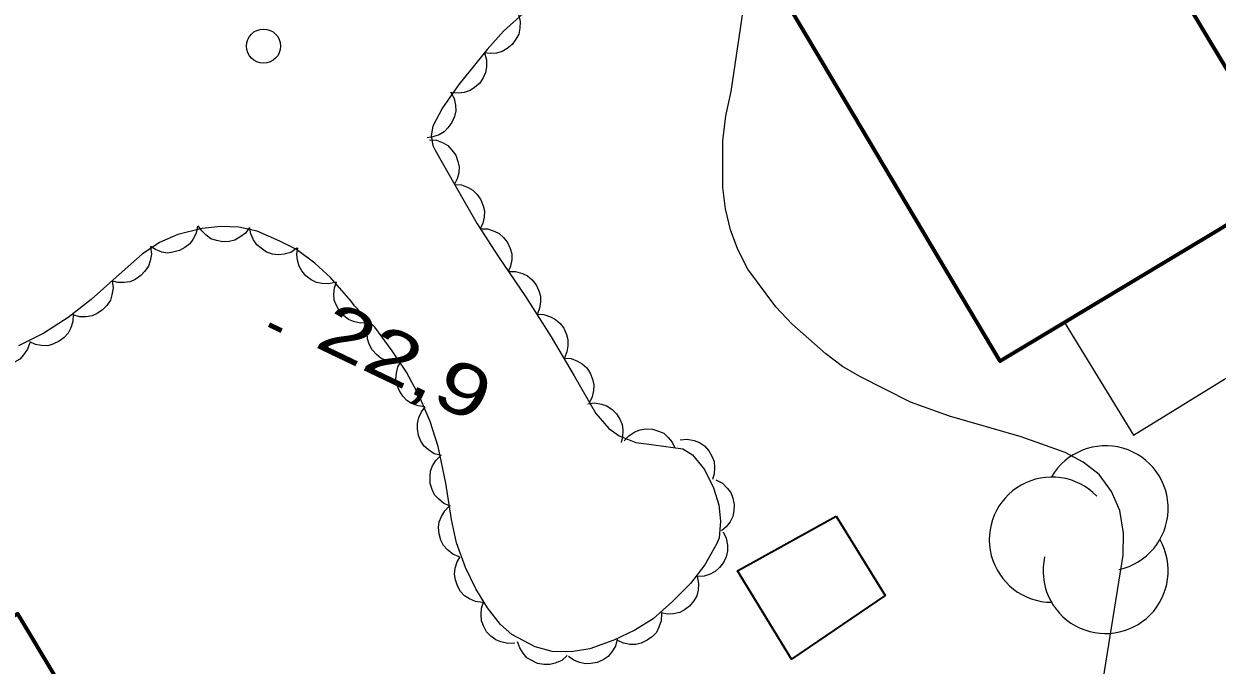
# Model space of a CAD drawing. Extents: x 355726 to 357533, y 5103782 to 5105258.
# Drawn here: x 356812.3 to 356847.2, y 5104342.65 to 5104361.4 of the extents above; entities that cross this region are included whole.
import ezdxf

# ---------------------------------------------------------------- set-up
doc = ezdxf.new("R2010")
doc.units = 0
doc.header["$LTSCALE"] = 0.6
doc.linetypes.add('DOT_DASHED', pattern=[7.7, 5, -1.2, 0.3, -1.2])
doc.linetypes.add('LONG_DASHED', pattern=[7.5, 6, -1.5])
for name, color, linetype, lineweight in [('19', 7, 'Continuous', 13), ('2', 7, 'LONG_DASHED', 13), ('3', 7, 'Continuous', 140), ('31', 7, 'Continuous', 35), ('36', 7, 'Continuous', 13), ('44', 7, 'Continuous', 25)]:
    doc.layers.add(name, color=color, linetype=linetype, lineweight=lineweight)

msp = doc.modelspace()

# ---------------------------------------------------------------- linework, layer by layer
at = {"layer": '19'}
msp.add_lwpolyline([(356842.73, 5104352.67), (356844.75, 5104349.38), (356860.36, 5104358.98)], dxfattribs=at)
at = {"layer": '2', "linetype": 'Continuous'}
msp.add_lwpolyline([(356843.81, 5104341.92), (356844.45, 5104345.87), (356844.46, 5104346.51), (356844.35, 5104347.17), (356844.11, 5104347.73), (356843.75, 5104348.23), (356843.28, 5104348.59), (356842.75, 5104348.87), (356841.46, 5104349.33), (356839.37, 5104349.93), (356838.23, 5104350.34), (356836.75, 5104351.09), (356836.24, 5104351.38), (356835.75, 5104351.75), (356834.76, 5104352.63), (356834.29, 5104353.13), (356833.47, 5104354.23), (356833.18, 5104354.8), (356832.96, 5104355.38), (356832.82, 5104355.99), (356832.74, 5104356.62), (356832.74, 5104357.98), (356832.83, 5104358.71), (356832.98, 5104359.42), (356833.54, 5104363.18)], dxfattribs=at)
at = {"layer": '3'}
msp.add_line((356819.47, 5104352.61), (356819.83, 5104352.44), dxfattribs=at)
at = {"layer": '31', "lineweight": 70}
for points in [[(356841.88, 5104366.61), (356844.61, 5104362.3), (356845.72, 5104362.99), (356849.49, 5104356.72), (356840.85, 5104351.54), (356834.52, 5104362.18), (356841.88, 5104366.61)], [(356817.73, 5104334.8), (356812.12, 5104344.15), (356803.53, 5104338.99), (356809.15, 5104329.63), (356817.73, 5104334.8)]]:
    msp.add_lwpolyline(points, close=True, dxfattribs=at)
at = {"layer": '31'}
msp.add_lwpolyline([(356836.05, 5104347.01), (356837.49, 5104344.69), (356834.75, 5104342.83), (356833.17, 5104345.41), (356836.05, 5104347.01)], close=True, dxfattribs=at)
at = {"layer": '36'}
msp.add_circle((356819.309, 5104360.75), 0.5, dxfattribs=at)
at = {"layer": '44', "linetype": 'DOT_DASHED'}
for points in [[(356826.9, 5104361.7), (356826.33, 5104361.19), (356825.85, 5104360.65), (356825.02, 5104359.63), (356824.54, 5104358.95), (356824.26, 5104358.41), (356824.21, 5104358.13), (356824.26, 5104357.84), (356824.33, 5104357.71), (356824.9, 5104356.69), (356825.56, 5104355.55), (356826.18, 5104354.59), (356826.97, 5104353.43), (356827.72, 5104352.25), (356828.39, 5104351.11), (356829.03, 5104350.01), (356829.41, 5104349.57), (356829.71, 5104349.36), (356830.2, 5104349.16), (356830.72, 5104349.09), (356831.57, 5104348.98), (356831.85, 5104348.8), (356832.2, 5104348.37), (356832.47, 5104347.84), (356832.62, 5104347.34), (356832.67, 5104346.86), (356832.63, 5104346.37), (356832.56, 5104346.21), (356832.21, 5104345.59), (356831.79, 5104345.04), (356831.27, 5104344.51), (356830.7, 5104344.01), (356830.17, 5104343.68), (356829.55, 5104343.38), (356828.85, 5104343.13), (356828.3, 5104343.04), (356827.75, 5104343.05), (356827.25, 5104343.19), (356826.57, 5104343.55), (356826.24, 5104343.84), (356825.86, 5104344.33), (356825.52, 5104344.88), (356825.21, 5104345.51), (356824.95, 5104346.23), (356824.81, 5104346.91)], [(356824.81, 5104346.91), (356824.64, 5104347.97), (356824.42, 5104349.04), (356824.18, 5104349.78), (356823.87, 5104350.51), (356823.49, 5104351.22), (356823.07, 5104351.84), (356822.56, 5104352.53), (356821.97, 5104353.16), (356821.87, 5104353.29), (356821.27, 5104353.99), (356820.81, 5104354.4), (356820.27, 5104354.8), (356819.79, 5104355.05), (356819.12, 5104355.34), (356818.59, 5104355.46), (356818.06, 5104355.48), (356817.51, 5104355.42), (356816.8, 5104355.24), (356816.27, 5104355.01), (356815.76, 5104354.67), (356815.26, 5104354.23), (356814.27, 5104353.34), (356813.6, 5104352.82), (356812.88, 5104352.36), (356812.14, 5104351.99)]]:
    msp.add_lwpolyline(points, dxfattribs=at)
at = {"layer": '44'}
for points in [[(356826.76, 5104361.67), (356826.81, 5104361.47), (356826.8, 5104361.27), (356826.77, 5104361.1), (356826.69, 5104360.95), (356826.58, 5104360.8), (356826.43, 5104360.68), (356826.29, 5104360.59), (356826.12, 5104360.54), (356825.94, 5104360.53), (356825.76, 5104360.55)], [(356825.77, 5104360.55), (356825.83, 5104360.35), (356825.83, 5104360.14), (356825.8, 5104359.98), (356825.73, 5104359.82), (356825.63, 5104359.67), (356825.48, 5104359.54), (356825.35, 5104359.45), (356825.18, 5104359.39), (356825, 5104359.37), (356824.82, 5104359.38)], [(356824.78, 5104359.41), (356824.88, 5104359.22), (356824.92, 5104359.02), (356824.93, 5104358.86), (356824.89, 5104358.69), (356824.82, 5104358.52), (356824.7, 5104358.36), (356824.59, 5104358.24), (356824.44, 5104358.16), (356824.26, 5104358.1), (356824.09, 5104358.07)], [(356824.16, 5104358.01), (356824.37, 5104358), (356824.56, 5104357.92), (356824.7, 5104357.84), (356824.82, 5104357.71), (356824.93, 5104357.56), (356824.99, 5104357.38), (356825.03, 5104357.22), (356825.02, 5104357.05), (356824.97, 5104356.87), (356824.89, 5104356.71)], [(356824.89, 5104356.7), (356825.1, 5104356.69), (356825.29, 5104356.62), (356825.43, 5104356.54), (356825.56, 5104356.41), (356825.66, 5104356.26), (356825.73, 5104356.08), (356825.77, 5104355.93), (356825.76, 5104355.75), (356825.72, 5104355.57), (356825.64, 5104355.41)], [(356817.38, 5104355.49), (356817.34, 5104355.28), (356817.24, 5104355.1), (356817.15, 5104354.97), (356817.01, 5104354.86), (356816.85, 5104354.77), (356816.66, 5104354.73), (356816.5, 5104354.7), (356816.33, 5104354.73), (356816.15, 5104354.8), (356816, 5104354.89)], [(356818.9, 5104355.45), (356818.78, 5104355.28), (356818.62, 5104355.16), (356818.47, 5104355.08), (356818.3, 5104355.04), (356818.12, 5104355.03), (356817.93, 5104355.07), (356817.77, 5104355.12), (356817.63, 5104355.22), (356817.5, 5104355.35), (356817.4, 5104355.5)], [(356820.28, 5104354.84), (356820.11, 5104354.72), (356819.91, 5104354.67), (356819.75, 5104354.65), (356819.57, 5104354.67), (356819.4, 5104354.73), (356819.24, 5104354.84), (356819.11, 5104354.94), (356819.02, 5104355.09), (356818.94, 5104355.26), (356818.91, 5104355.43)], [(356825.65, 5104355.41), (356825.86, 5104355.41), (356826.05, 5104355.34), (356826.2, 5104355.27), (356826.33, 5104355.15), (356826.44, 5104355.01), (356826.52, 5104354.83), (356826.57, 5104354.68), (356826.57, 5104354.5), (356826.53, 5104354.32), (356826.46, 5104354.15)], [(356816, 5104354.88), (356816.03, 5104354.67), (356815.99, 5104354.47), (356815.94, 5104354.32), (356815.84, 5104354.17), (356815.72, 5104354.04), (356815.55, 5104353.93), (356815.41, 5104353.86), (356815.23, 5104353.84), (356815.05, 5104353.84), (356814.87, 5104353.89)], [(356821.43, 5104353.85), (356821.22, 5104353.8), (356821.02, 5104353.81), (356820.86, 5104353.84), (356820.7, 5104353.92), (356820.55, 5104354.03), (356820.43, 5104354.18), (356820.35, 5104354.32), (356820.3, 5104354.49), (356820.28, 5104354.67), (356820.31, 5104354.85)], [(356826.47, 5104354.16), (356826.68, 5104354.16), (356826.88, 5104354.1), (356827.03, 5104354.03), (356827.16, 5104353.92), (356827.28, 5104353.77), (356827.36, 5104353.6), (356827.41, 5104353.44), (356827.41, 5104353.27), (356827.38, 5104353.09), (356827.32, 5104352.92)], [(356814.88, 5104353.89), (356814.91, 5104353.68), (356814.87, 5104353.48), (356814.83, 5104353.32), (356814.73, 5104353.17), (356814.6, 5104353.04), (356814.44, 5104352.93), (356814.3, 5104352.86), (356814.12, 5104352.84), (356813.94, 5104352.84), (356813.76, 5104352.88)], [(356822.35, 5104352.67), (356822.14, 5104352.65), (356821.94, 5104352.7), (356821.79, 5104352.76), (356821.65, 5104352.87), (356821.53, 5104353), (356821.44, 5104353.17), (356821.37, 5104353.32), (356821.36, 5104353.5), (356821.38, 5104353.68), (356821.44, 5104353.86)], [(356813.74, 5104352.91), (356813.73, 5104352.7), (356813.67, 5104352.51), (356813.6, 5104352.36), (356813.48, 5104352.23), (356813.33, 5104352.12), (356813.15, 5104352.04), (356813, 5104351.99), (356812.82, 5104352), (356812.64, 5104352.03), (356812.47, 5104352.1)], [(356823.31, 5104351.52), (356823.1, 5104351.51), (356822.9, 5104351.56), (356822.75, 5104351.62), (356822.61, 5104351.73), (356822.49, 5104351.87), (356822.4, 5104352.04), (356822.35, 5104352.19), (356822.34, 5104352.37), (356822.36, 5104352.55), (356822.42, 5104352.72)], [(356827.3, 5104352.91), (356827.51, 5104352.9), (356827.7, 5104352.84), (356827.85, 5104352.76), (356827.98, 5104352.64), (356828.09, 5104352.5), (356828.17, 5104352.32), (356828.21, 5104352.17), (356828.21, 5104351.99), (356828.18, 5104351.81), (356828.11, 5104351.64)], [(356812.47, 5104352.08), (356812.41, 5104351.89), (356812.29, 5104351.72), (356812.18, 5104351.6), (356812.03, 5104351.51), (356811.85, 5104351.44), (356811.66, 5104351.42), (356811.5, 5104351.42), (356811.33, 5104351.48), (356811.17, 5104351.56), (356811.03, 5104351.68)], [(356828.09, 5104351.63), (356828.3, 5104351.62), (356828.49, 5104351.54), (356828.63, 5104351.46), (356828.76, 5104351.34), (356828.86, 5104351.19), (356828.93, 5104351.01), (356828.97, 5104350.85), (356828.96, 5104350.68), (356828.92, 5104350.5), (356828.84, 5104350.33)], [(356824.03, 5104350.2), (356823.83, 5104350.23), (356823.64, 5104350.3), (356823.5, 5104350.39), (356823.38, 5104350.52), (356823.28, 5104350.67), (356823.21, 5104350.85), (356823.18, 5104351.01), (356823.2, 5104351.19), (356823.24, 5104351.37), (356823.33, 5104351.53)], [(356828.79, 5104350.29), (356828.99, 5104350.32), (356829.19, 5104350.28), (356829.35, 5104350.23), (356829.5, 5104350.13), (356829.63, 5104350), (356829.73, 5104349.84), (356829.8, 5104349.69), (356829.82, 5104349.52), (356829.81, 5104349.33), (356829.77, 5104349.16)], [(356824.51, 5104348.78), (356824.3, 5104348.83), (356824.13, 5104348.95), (356824.01, 5104349.05), (356823.91, 5104349.2), (356823.84, 5104349.37), (356823.81, 5104349.56), (356823.81, 5104349.72), (356823.85, 5104349.89), (356823.93, 5104350.06), (356824.04, 5104350.2)], [(356829.85, 5104349.21), (356829.99, 5104349.36), (356830.17, 5104349.47), (356830.32, 5104349.53), (356830.49, 5104349.56), (356830.68, 5104349.55), (356830.86, 5104349.49), (356831.01, 5104349.43), (356831.14, 5104349.31), (356831.26, 5104349.17), (356831.34, 5104349.01)], [(356831.49, 5104349.24), (356831.7, 5104349.26), (356831.9, 5104349.22), (356832.06, 5104349.16), (356832.2, 5104349.06), (356832.33, 5104348.92), (356832.42, 5104348.76), (356832.49, 5104348.61), (356832.5, 5104348.43), (356832.49, 5104348.25), (356832.44, 5104348.08)], [(356824.78, 5104347.3), (356824.58, 5104347.38), (356824.43, 5104347.51), (356824.31, 5104347.63), (356824.24, 5104347.79), (356824.18, 5104347.96), (356824.18, 5104348.16), (356824.19, 5104348.32), (356824.25, 5104348.48), (356824.35, 5104348.64), (356824.48, 5104348.77)], [(356832.54, 5104348.07), (356832.73, 5104347.97), (356832.87, 5104347.83), (356832.97, 5104347.7), (356833.03, 5104347.53), (356833.07, 5104347.35), (356833.06, 5104347.16), (356833.03, 5104347), (356832.95, 5104346.84), (356832.84, 5104346.7), (356832.7, 5104346.58)], [(356825.03, 5104345.82), (356824.84, 5104345.9), (356824.68, 5104346.03), (356824.57, 5104346.15), (356824.49, 5104346.31), (356824.44, 5104346.49), (356824.43, 5104346.68), (356824.44, 5104346.84), (356824.51, 5104347), (356824.61, 5104347.16), (356824.73, 5104347.29)], [(356832.75, 5104346.55), (356832.84, 5104346.36), (356832.88, 5104346.16), (356832.88, 5104345.99), (356832.84, 5104345.82), (356832.76, 5104345.65), (356832.64, 5104345.51), (356832.52, 5104345.39), (356832.37, 5104345.31), (356832.19, 5104345.25), (356832.01, 5104345.24)], [(356825.72, 5104344.48), (356825.51, 5104344.51), (356825.33, 5104344.59), (356825.19, 5104344.68), (356825.07, 5104344.81), (356824.98, 5104344.97), (356824.92, 5104345.15), (356824.89, 5104345.31), (356824.91, 5104345.49), (356824.97, 5104345.67), (356825.06, 5104345.82)], [(356831.99, 5104345.25), (356832.03, 5104345.04), (356832.02, 5104344.84), (356831.98, 5104344.68), (356831.89, 5104344.53), (356831.77, 5104344.38), (356831.62, 5104344.27), (356831.48, 5104344.19), (356831.3, 5104344.15), (356831.12, 5104344.14), (356830.94, 5104344.18)], [(356826.66, 5104343.3), (356826.45, 5104343.29), (356826.25, 5104343.33), (356826.1, 5104343.39), (356825.96, 5104343.5), (356825.83, 5104343.63), (356825.74, 5104343.8), (356825.68, 5104343.95), (356825.67, 5104344.13), (356825.68, 5104344.32), (356825.74, 5104344.49)], [(356830.95, 5104344.16), (356830.94, 5104343.95), (356830.87, 5104343.76), (356830.8, 5104343.61), (356830.68, 5104343.49), (356830.53, 5104343.38), (356830.35, 5104343.3), (356830.2, 5104343.26), (356830.02, 5104343.26), (356829.84, 5104343.3), (356829.67, 5104343.37)], [(356828.19, 5104342.93), (356828.03, 5104342.79), (356827.84, 5104342.71), (356827.68, 5104342.67), (356827.51, 5104342.67), (356827.32, 5104342.7), (356827.15, 5104342.79), (356827.01, 5104342.87), (356826.9, 5104343), (356826.8, 5104343.16), (356826.74, 5104343.33)], [(356829.65, 5104343.41), (356829.6, 5104343.21), (356829.49, 5104343.04), (356829.39, 5104342.91), (356829.24, 5104342.81), (356829.07, 5104342.73), (356828.88, 5104342.7), (356828.72, 5104342.69), (356828.55, 5104342.73), (356828.38, 5104342.8), (356828.23, 5104342.91)]]:
    msp.add_lwpolyline(points, dxfattribs=at)
for centre, start, end in [((356843.934, 5104347.236), 282.2692, 149.7263), ((356842.361, 5104346.321), 44.1154, 269.804), ((356843.934, 5104345.407), 166.9369, 29.6212)]:
    msp.add_arc(centre, 1.83, start, end, dxfattribs=at)

# ---------------------------------------------------------------- texts
at = {"layer": '3', "width": 1.35}
msp.add_text('22,9   ', height=1.5, rotation=334.423, dxfattribs=at).set_placement((356820.76, 5104351.98))

doc.saveas('drawing.dxf')
